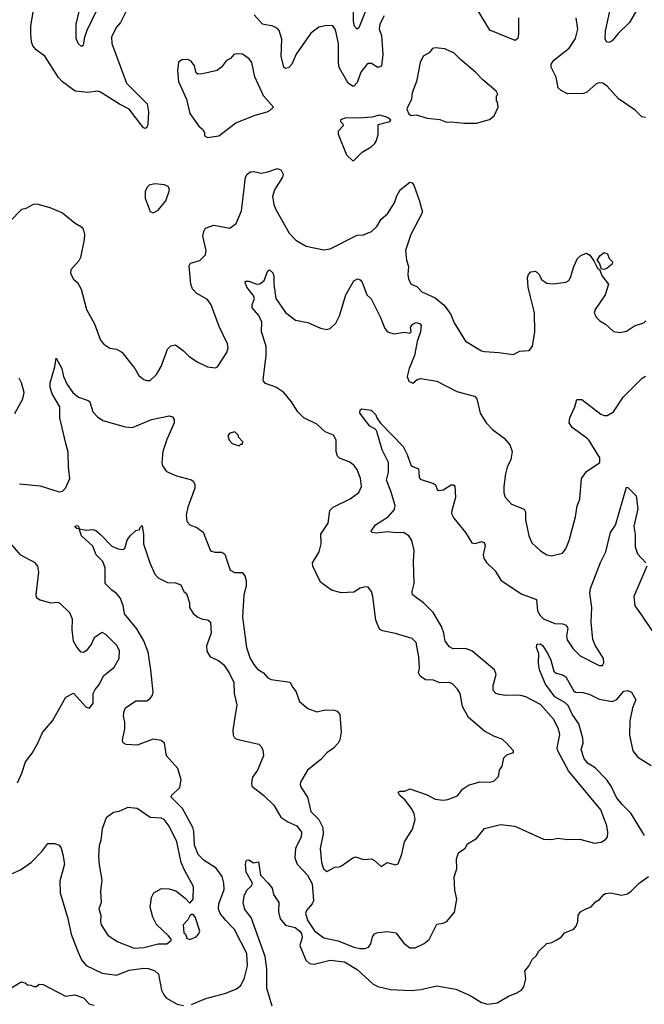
# Model space of a CAD drawing. Extents: x 2133489 to 2292442, y 756223 to 916462.
# Tile 431 of 463: x 2267677 to 2271598, y 863536 to 869714. Entities that reach past the tile are written whole.
import ezdxf

# ---------------------------------------------------------------- set-up
doc = ezdxf.new("R2010")
doc.units = 0

msp = doc.modelspace()

# ---------------------------------------------------------------- linework, layer by layer
at = {"layer": '0CON20XD'}
for points in [[(2269931.7, 869978.3), (2269805, 869662.5), (2269795, 869654.2), (2269777.7, 869672.3), (2269771.7, 869705), (2269773.8, 869855)], [(2268345, 869768), (2268309.4, 869695), (2268283.9, 869666.1), (2268253.3, 869605), (2268254.6, 869564.6), (2268348.2, 869315), (2268476.6, 869186.6), (2268486.2, 869135), (2268481.7, 869058.3), (2268475, 869037.5), (2268465, 869030), (2268454.4, 869034.4), (2268365, 869153.1), (2268303.8, 869183.8), (2268185, 869259.5), (2268165, 869264.4), (2268105, 869256.5), (2268025.5, 869265.5), (2267945, 869324.2), (2267920.5, 869350.5), (2267835, 869484.4), (2267779.4, 869525), (2267759.3, 869549.3), (2267750.4, 869575), (2267745.9, 869625), (2267746.3, 869673.6), (2267770.9, 869825)], [(2268160.3, 869775), (2268098.8, 869645), (2268081.5, 869595), (2268075, 869552.5), (2268065, 869546.2), (2268045, 869562.9), (2268031.5, 869595), (2268031.2, 869685), (2268049.3, 869765)], [(2269965, 869737.1), (2269937.5, 869685), (2269933.6, 869655), (2269947.7, 869615), (2269956.2, 869495), (2269947.9, 869422.1), (2269925, 869413.5), (2269885, 869437.8), (2269865, 869438.1), (2269855, 869431.4), (2269817.8, 869385), (2269795, 869318.8), (2269775, 869295.8), (2269765, 869295.8), (2269739.4, 869315), (2269682.9, 869412.9), (2269678, 869445), (2269678.9, 869565), (2269658.9, 869648.9), (2269642.5, 869675), (2269605, 869678.1), (2269555, 869667.5), (2269505, 869630), (2269411.9, 869498.1), (2269386.1, 869435), (2269365, 869411.5), (2269345, 869407.1), (2269335, 869416), (2269317.4, 869485), (2269321.3, 869591.3), (2269305.9, 869645.9), (2269295, 869658.5), (2269265, 869673.1), (2269201.1, 869685), (2269149.1, 869745)], [(2270808.9, 869725), (2270807.6, 869622.4), (2270803.3, 869595), (2270787.3, 869582.7), (2270627.1, 869647.1), (2270548.9, 869778.9)], [(2271551.1, 869775), (2271505.4, 869695), (2271432.7, 869627.3), (2271395, 869581.2), (2271375, 869571.2), (2271360, 869575), (2271352.9, 869592.9), (2271354.6, 869644.6), (2271383.3, 869775)], [(2271605, 869100), (2271583, 869103), (2271540, 869145), (2271436.1, 869216.1), (2271365, 869295.8), (2271336.7, 869315), (2271315, 869317.5), (2271295, 869312), (2271235, 869256.2), (2271215, 869250), (2271115, 869249.2), (2271075, 869268.8), (2271056.2, 869285), (2271043.6, 869353.6), (2271012.9, 869415), (2271012.5, 869435), (2271029.8, 869460.2), (2271125.8, 869535), (2271165.5, 869594.5), (2271181.1, 869655), (2271169.5, 869725)], [(2268855, 868973.8), (2268927.5, 868985), (2269034.4, 869065.6), (2269155.9, 869114.1), (2269230, 869135), (2269250, 869145), (2269270, 869165), (2269206.7, 869235), (2269153.8, 869355), (2269133.8, 869445), (2269117, 869467), (2269075, 869496.7), (2269035, 869500), (2269020, 869495), (2268999.3, 869470.7), (2268975, 869457.5), (2268943.9, 869416.1), (2268916.1, 869393.9), (2268825, 869373.3), (2268795, 869372.5), (2268785, 869380), (2268773.3, 869425), (2268753.6, 869453.6), (2268733, 869463), (2268695, 869462.5), (2268673, 869447), (2268667.5, 869395), (2268673.8, 869325), (2268724, 869215), (2268744.1, 869124.1), (2268801.2, 869045), (2268826.7, 869025), (2268837.5, 869005), (2268837.5, 868985), (2268855, 868973.8)], [(2270545, 869063.3), (2270625, 869087.5), (2270655, 869110), (2270680, 869165), (2270677, 869197), (2270670, 869205), (2270670, 869235), (2270677.5, 869245), (2270667.5, 869265), (2270585, 869336.2), (2270538.8, 869385), (2270442.9, 869462.9), (2270405, 869503.8), (2270345, 869530), (2270285, 869538), (2270267.7, 869532.3), (2270246.7, 869505), (2270210, 869485), (2270190, 869445), (2270168, 869325), (2270141.2, 869255), (2270136.2, 869215), (2270107.5, 869155), (2270117.5, 869125), (2270133.3, 869113.3), (2270165, 869116.7), (2270235, 869096.2), (2270315, 869086.7), (2270355, 869070), (2270385, 869073.3), (2270465, 869063.3), (2270545, 869063.3)], [(2269775, 868830), (2269827, 868883), (2269882.5, 868915), (2269903.3, 868935), (2269916, 868955), (2269926.1, 868993.9), (2269927.5, 869055), (2270000, 869075), (2270007.5, 869085), (2269981.7, 869101.7), (2269935, 869114.2), (2269887.3, 869102.7), (2269805, 869095.6), (2269725, 869098.8), (2269690, 869085), (2269690, 869075), (2269705, 869060), (2269707, 869047), (2269676.2, 869015), (2269676.2, 868995), (2269727.5, 868865), (2269765, 868830), (2269775, 868830)], [(2267615, 868447.5), (2267690, 868525), (2267718.3, 868531.7), (2267764.2, 868555.8), (2267785, 868558.8), (2267865, 868535.7), (2267945, 868502.5), (2268025, 868436.2), (2268064.1, 868414.1), (2268075, 868400), (2268083.1, 868365), (2268082.5, 868335), (2268057.9, 868222.1), (2268048.8, 868201.2), (2267998.8, 868145), (2267995, 868120), (2268013.8, 868085), (2268040, 868065), (2268061.7, 868021.7), (2268095.8, 867895), (2268145.7, 867805), (2268185, 867702.5), (2268205, 867676.7), (2268242.3, 867652.3), (2268285, 867646), (2268317.9, 867627.9), (2268400, 867525), (2268425, 867480), (2268455, 867456.7), (2268475, 867450), (2268495, 867450), (2268535, 867487.5), (2268565, 867537.5), (2268605, 867646.7), (2268625, 867667.5), (2268655, 867672.5), (2268705, 867636.2), (2268739.7, 867599.7), (2268794.3, 867564.3), (2268855, 867536.2), (2268905, 867530), (2268917.5, 867535), (2268976, 867625), (2268985.8, 867655), (2268980.5, 867680.5), (2268928.3, 867788.3), (2268879.4, 867925), (2268855, 867957.5), (2268789.2, 867995), (2268761.1, 868025), (2268751.5, 868055), (2268741.2, 868168.8), (2268750, 868185), (2268807.2, 868202.8), (2268842.6, 868237.4), (2268847.8, 868265), (2268825.8, 868355), (2268832, 868385), (2268843.8, 868405), (2268895, 868424.4), (2268995, 868405.7), (2269035.4, 868434.6), (2269069.1, 868515), (2269084.7, 868635.3), (2269094.5, 868725), (2269105, 868744), (2269125, 868759.2), (2269145, 868761.4), (2269195, 868751.1), (2269235, 868758.1), (2269295, 868779.2), (2269318.8, 868768.8), (2269330, 868745), (2269327.1, 868725), (2269275.8, 868645), (2269262.9, 868605), (2269271.4, 868555), (2269285, 868523.3), (2269368, 868375), (2269410.5, 868330.5), (2269475, 868292), (2269585, 868270), (2269625, 868276.2), (2269795, 868362.5), (2269835, 868364.3), (2269885.8, 868385), (2269917.8, 868415), (2269945, 868461.4), (2269985.6, 868495), (2270030, 868565), (2270045, 868608.8), (2270066, 868645), (2270125, 868693.8), (2270140.5, 868690.5), (2270151.2, 868675), (2270187.5, 868575), (2270204.5, 868505), (2270133.1, 868365), (2270099.2, 868265), (2270105.7, 868205.7), (2270117.1, 868165), (2270112.5, 868115), (2270118, 868085), (2270133.3, 868055), (2270168.8, 868038.8), (2270201.2, 868005), (2270285, 867968.5), (2270341.5, 867921.5), (2270383.9, 867863.9), (2270405, 867811.2), (2270475, 867696), (2270575, 867636), (2270595, 867630.8), (2270685, 867626), (2270775, 867612), (2270815.8, 867634.2), (2270875, 867637.5), (2270896.2, 867665), (2270911.4, 867755), (2270909.2, 867875), (2270884.2, 867975), (2270869.4, 868035), (2270864.2, 868095), (2270870, 868115), (2270885, 868132.5), (2270915, 868136.2), (2270935, 868116.2), (2270955, 868082), (2270985, 868060.8), (2271025, 868056), (2271105, 868067.5), (2271122.9, 868077.1), (2271134.2, 868095), (2271156, 868166), (2271179.2, 868215), (2271200, 868235), (2271235, 868248), (2271255, 868236), (2271281.1, 868201.1), (2271304.3, 868155), (2271317, 868147), (2271333.1, 868105), (2271373.8, 868055), (2271352.7, 867987.3), (2271290, 867895), (2271283, 867873), (2271297.5, 867845), (2271317.5, 867825), (2271355, 867802.5), (2271405, 867756.7), (2271445, 867750), (2271485, 867758.8), (2271537, 867793), (2271595, 867812), (2271606.5, 867823.5)], [(2268515, 868502.5), (2268545, 868517.5), (2268593.6, 868576.4), (2268616.4, 868643.6), (2268610, 868665), (2268585, 868676.7), (2268525, 868683.3), (2268490, 868675), (2268476.4, 868663.6), (2268463.9, 868636.1), (2268463.9, 868593.9), (2268495, 868510), (2268515, 868502.5)], [(2271345, 868145.8), (2271328.3, 868148.3), (2271315.8, 868185), (2271302, 868205), (2271320.6, 868235), (2271345, 868253.3), (2271365.6, 868245), (2271378, 868215), (2271397.8, 868195), (2271395, 868180), (2271365, 868154.4), (2271345, 868145.8)], [(2269697.5, 864405), (2269767.5, 864455), (2269785, 864460), (2269835, 864443.3), (2269885, 864447.5), (2269905, 864437.5), (2269945, 864400), (2269983.9, 864426.1), (2270035, 864410.5), (2270052.9, 864417.1), (2270075, 864477.5), (2270091.9, 864555), (2270143.1, 864635), (2270159.5, 864695), (2270152.4, 864732.4), (2270135.5, 864765), (2270095.6, 864815.6), (2270063.3, 864845), (2270053.6, 864866.4), (2270065, 864872.5), (2270095, 864873.3), (2270125, 864888), (2270235, 864849.5), (2270285, 864823.6), (2270335, 864815.6), (2270365, 864820.6), (2270425, 864844.3), (2270456, 864885), (2270495, 864910.8), (2270565, 864932), (2270625, 864929.2), (2270652.5, 864935), (2270683.3, 864965), (2270688.8, 865005), (2270705, 865030), (2270715, 865082.5), (2270735, 865100), (2270777.5, 865115), (2270777.5, 865125), (2270733.3, 865175), (2270705, 865198.8), (2270657.5, 865215), (2270595, 865249.2), (2270494.7, 865334.7), (2270455.6, 865405), (2270440.8, 865485), (2270425, 865513.3), (2270396.2, 865545), (2270374.1, 865554.1), (2270315, 865553.1), (2270275, 865570), (2270225, 865571.1), (2270190, 865595), (2270180.6, 865615), (2270185.7, 865645), (2270181.9, 865715), (2270166.2, 865805), (2270140.5, 865830.5), (2270035, 865863.2), (2269955, 865878.5), (2269935, 865888.6), (2269911.5, 865945), (2269892.7, 866095), (2269884.4, 866125), (2269865, 866152), (2269845, 866155.8), (2269815, 866147.5), (2269775, 866120.8), (2269695, 866117.1), (2269635, 866134), (2269565, 866184.2), (2269516.9, 866285), (2269514.4, 866305), (2269557.1, 866375), (2269569.1, 866425), (2269566.9, 866485), (2269614, 866554), (2269622.9, 866635), (2269644.2, 866655), (2269752, 866708), (2269805, 866746), (2269822.9, 866785), (2269816.9, 866835), (2269795, 866891.2), (2269775, 866917.5), (2269745, 866939.4), (2269685, 866961.9), (2269671.4, 866975), (2269664.4, 867005), (2269664.3, 867075), (2269647.2, 867107.2), (2269595, 867128.6), (2269542.5, 867175), (2269461.4, 867215), (2269423, 867253), (2269383.1, 867315), (2269334.6, 867374.6), (2269285, 867407.1), (2269220.6, 867430.6), (2269206.2, 867445), (2269206, 867455), (2269223.1, 867605), (2269223.1, 867665), (2269195.5, 867755), (2269197.1, 867815), (2269177.7, 867857.7), (2269135.8, 867905), (2269135.8, 867925), (2269151.4, 867965), (2269142.9, 867985), (2269102.2, 868035), (2269092, 868065), (2269095, 868072.5), (2269115, 868072), (2269164.5, 868054.5), (2269185, 868055.7), (2269212.2, 868077.8), (2269235, 868137.5), (2269245, 868143.3), (2269265, 868126.2), (2269273.1, 868105), (2269271.1, 868055), (2269285.5, 867965), (2269345, 867875.8), (2269408.3, 867828.3), (2269485, 867813.8), (2269565, 867777.5), (2269605, 867769.2), (2269625, 867776.2), (2269660.7, 867809.3), (2269684.1, 867855.9), (2269723.2, 867986.8), (2269774.3, 868075), (2269797, 868087), (2269815, 868082), (2269826.4, 868066.4), (2269855, 867986.7), (2269882.5, 867962.5), (2269941.5, 867845), (2269968.9, 867775), (2269986, 867755), (2270025, 867743.1), (2270095, 867752.9), (2270125, 867746.7), (2270133.3, 867755), (2270130.8, 867785), (2270145, 867804), (2270165, 867814), (2270191.2, 867805), (2270196, 867795), (2270192, 867755), (2270170.8, 867695), (2270155, 867607.5), (2270122, 867525), (2270110, 867475), (2270120, 867445), (2270145, 867432.5), (2270172.5, 867455), (2270195, 867462), (2270295, 867445.6), (2270421.3, 867381.3), (2270530.9, 867350.9), (2270545.8, 867335), (2270567.8, 867245), (2270605, 867184.2), (2270645, 867142.5), (2270718.3, 867088.3), (2270754, 867045), (2270768, 867005), (2270760, 866955), (2270735.8, 866905), (2270725.7, 866865), (2270715.6, 866785), (2270715.8, 866745), (2270723.3, 866716.7), (2270765, 866674.2), (2270842.9, 866642.9), (2270851.4, 866625), (2270852.9, 866575), (2270872, 866475), (2270891.7, 866431.7), (2270945, 866380), (2270985, 866355.8), (2271015, 866350), (2271083.8, 866366.2), (2271105, 866392.5), (2271126.2, 866445), (2271166.4, 866593.6), (2271176.4, 866663.6), (2271193.3, 866705), (2271204.2, 866835), (2271235, 866878), (2271318, 866935), (2271317.5, 866965), (2271252.4, 867072.4), (2271237.4, 867087.4), (2271145, 867155.8), (2271125.7, 867185), (2271130, 867215), (2271162, 867285), (2271175, 867330), (2271205, 867330), (2271325, 867238.1), (2271345, 867229.4), (2271365, 867229.4), (2271405, 867252.5), (2271465, 867346), (2271585, 867464.3), (2271605, 867476.7)], [(2267675, 866801.3), (2267805, 866788.2), (2267925, 866750.6), (2267945, 866754.3), (2267964.3, 866775), (2267992.2, 866835), (2267982.3, 866905), (2267980.6, 867000.6), (2267965.6, 867054.4), (2267928.8, 867215), (2267929.6, 867285), (2267880.5, 867365), (2267868.2, 867405), (2267867.8, 867435), (2267898, 867535), (2267905, 867590), (2267940.6, 867525), (2267951.9, 867475), (2267975.5, 867425.5), (2268010, 867375), (2268045, 867345.7), (2268106.7, 867325), (2268116, 867315), (2268135, 867253.3), (2268165, 867221.2), (2268198.8, 867198.8), (2268338.8, 867158.8), (2268385, 867154.2), (2268505, 867204.2), (2268615, 867228.6), (2268635, 867221.2), (2268645.8, 867205.8), (2268647.1, 867185), (2268600.3, 867079.7), (2268575.6, 867005), (2268568, 866935), (2268574, 866915), (2268599.1, 866879.1), (2268660.7, 866850.7), (2268755, 866825.8), (2268768.8, 866815), (2268777, 866797), (2268776.9, 866775), (2268732.5, 866655), (2268721.2, 866605), (2268726.7, 866565), (2268745, 866543.3), (2268788.3, 866528.3), (2268828.3, 866498.3), (2268875, 866381.2), (2268902.7, 866372.7), (2268945, 866372), (2268965, 866360), (2268998.8, 866258.8), (2269025, 866244), (2269072.5, 866245), (2269090, 866225), (2269099.2, 866195), (2269098.8, 866158.8), (2269084.3, 866105), (2269075.8, 865965), (2269100, 865775), (2269122.9, 865705), (2269147, 865667), (2269169.1, 865639.1), (2269206.2, 865615), (2269234.3, 865584.3), (2269255, 865573.3), (2269375, 865556.7), (2269390, 865525), (2269410.6, 865500.6), (2269434.2, 865435), (2269485, 865390.8), (2269541.7, 865371.7), (2269595, 865383.3), (2269652.1, 865382.1), (2269668.8, 865375), (2269686, 865355), (2269695.4, 865245), (2269685.4, 865195), (2269675.5, 865175), (2269647.2, 865142.8), (2269605, 865114.4), (2269565, 865070), (2269483.8, 865005), (2269440.5, 864929.5), (2269438, 864915), (2269444, 864895), (2269482.5, 864835), (2269505, 864746), (2269555, 864695.6), (2269580.4, 864645), (2269582.7, 864605), (2269563.8, 864513.8), (2269570.6, 864425), (2269584.4, 864385), (2269605, 864368), (2269655, 864396.2), (2269685, 864397.5), (2269697.5, 864405)], [(2267646.4, 867243.6), (2267697.5, 867335), (2267703.8, 867375), (2267687.5, 867435), (2267672.9, 867465)], [(2270005.9, 866755.9), (2269979.4, 866825), (2269990.9, 866875), (2269992.9, 866935), (2269952.5, 867015), (2269918.7, 867128.7), (2269911.7, 867141.7), (2269875, 867163.3), (2269811.4, 867245), (2269814.2, 867265.8), (2269825, 867271.2), (2269883.6, 867263.6), (2269913.3, 867235), (2269918, 867215), (2269941.1, 867181.1), (2270083.1, 867035), (2270108.9, 866985), (2270134.2, 866915), (2270180, 866895), (2270184, 866845), (2270191.4, 866831.4), (2270275, 866803.3), (2270286.7, 866795), (2270296.4, 866766.4), (2270305, 866760), (2270335, 866764), (2270385, 866794), (2270400, 866795), (2270408.8, 866788.8), (2270413.1, 866715), (2270388.5, 866635), (2270387.8, 866615), (2270402.9, 866585), (2270475.5, 866495), (2270515, 866431.9), (2270535, 866427.8), (2270575, 866439.2), (2270592.5, 866432.5), (2270598.1, 866415), (2270586.9, 866355), (2270589.4, 866335), (2270607.9, 866307.9), (2270662.2, 866255), (2270696.4, 866196.4), (2270825, 866110.5), (2270920.8, 866075), (2270926.4, 866005), (2270943.6, 865975), (2270965.7, 865955), (2271035, 865924.5), (2271085, 865923.3), (2271108, 865915), (2271118.6, 865895), (2271108.9, 865845), (2271112.8, 865822.8), (2271150.6, 865765), (2271195, 865722.9), (2271315, 865661.2), (2271335, 865661.2), (2271342.7, 865677.3), (2271340.6, 865705), (2271288.7, 865788.7), (2271273.8, 865825), (2271263.8, 865933.8), (2271267.5, 866025), (2271255.8, 866115), (2271259.2, 866145), (2271322.1, 866307.9), (2271356.1, 866373.9), (2271384.6, 866495.4), (2271417.3, 866542.7), (2271485, 866780), (2271495, 866777.5), (2271545.7, 866725), (2271556.1, 866645), (2271530.9, 866535), (2271540.8, 866485), (2271539.6, 866405), (2271555, 866362), (2271606.2, 866305)], [(2269055, 867040), (2269065, 867050), (2269075, 867050), (2269077.5, 867065), (2269050, 867095), (2269050, 867105), (2269027, 867127), (2268995, 867120), (2268982.5, 867105), (2268992.5, 867075), (2269010, 867055), (2269055, 867040)], [(2268755, 863533.5), (2268845, 863572.2), (2268970, 863605), (2269038, 863632), (2269065, 863653.8), (2269087.6, 863702.4), (2269106.9, 863776.9), (2269102.9, 863855), (2269025.9, 864005.9), (2268971.3, 864061.3), (2268935.8, 864105), (2268924.8, 864135), (2268927.4, 864165), (2268959.5, 864255), (2268957.4, 864295), (2268946.8, 864336.8), (2268910.5, 864390.5), (2268835, 864437.3), (2268796.3, 864476.3), (2268773.2, 864535), (2268770, 864620), (2268763.5, 864645), (2268699.1, 864765), (2268627.8, 864835), (2268628.9, 864845), (2268681.3, 864895), (2268690.2, 864945), (2268669.5, 865015), (2268597.8, 865095), (2268585.6, 865175), (2268565, 865190), (2268515, 865200), (2268415, 865160.8), (2268345, 865166.2), (2268327, 865177), (2268322.6, 865192.6), (2268336.9, 865265), (2268337.5, 865305), (2268327.5, 865345), (2268331.8, 865375), (2268341.9, 865395), (2268405, 865440.5), (2268475, 865440.6), (2268495.7, 865455), (2268510.5, 865475), (2268513.8, 865495), (2268500.4, 865635), (2268483.2, 865745), (2268456.5, 865816.5), (2268411.1, 865891.1), (2268334, 865985), (2268327, 866037), (2268306.6, 866086.6), (2268285, 866113.8), (2268254.4, 866134.4), (2268213.3, 866175), (2268213.9, 866273.9), (2268198.8, 866315), (2268156.8, 866356.8), (2268135, 866409.2), (2268064.2, 866475), (2268050, 866520), (2268035, 866521.2), (2268025, 866530), (2268024.1, 866535.9), (2268035, 866540), (2268046.1, 866536.1), (2268050, 866520), (2268095, 866510), (2268135, 866513.8), (2268155, 866509.2), (2268185, 866484), (2268255, 866410), (2268295, 866393.8), (2268325, 866390), (2268336.7, 866395), (2268352.3, 866447.7), (2268370, 866475), (2268405, 866507.5), (2268430, 866515), (2268430, 866525), (2268445, 866540), (2268453.6, 866483.6), (2268454.2, 866425), (2268494.3, 866305), (2268525, 866233.8), (2268545, 866212.5), (2268605, 866182.9), (2268655, 866179.2), (2268687.5, 866167.5), (2268706.7, 866126.7), (2268723.6, 866113.6), (2268742.5, 866055), (2268742.5, 866025), (2268765, 865987.5), (2268794.1, 865964.1), (2268825, 865951.4), (2268857.4, 865947.4), (2268873.6, 865933.6), (2268878.2, 865865), (2268850, 865785), (2268851.4, 865751.4), (2268872, 865715), (2268925, 865692.5), (2268957.5, 865665), (2268992.1, 865615), (2269020, 865555), (2269023.1, 865485), (2269040, 865415), (2269027, 865337), (2269015.7, 865255), (2269016, 865225), (2269025, 865206.7), (2269038.8, 865198.8), (2269176.9, 865166.9), (2269191.2, 865155), (2269202.3, 865132.3), (2269206.9, 865095), (2269168.9, 865005), (2269139.2, 864960.8), (2269131.2, 864925), (2269135, 864904.2), (2269209.5, 864845), (2269272.5, 864785), (2269315, 864710.8), (2269360.1, 864680.1), (2269417.5, 864655), (2269445.5, 864615), (2269444.5, 864585), (2269407.8, 864515), (2269403.4, 864455), (2269419.2, 864415), (2269482.8, 864345), (2269512.5, 864292.5), (2269520.7, 864185), (2269512.1, 864165), (2269477.5, 864125), (2269470.4, 864105), (2269485, 864060), (2269527.6, 863997.6), (2269585, 863952.1), (2269675, 863933.5), (2269775, 863894.7), (2269813.6, 863886.4), (2269845, 863885.7), (2269866.2, 863895), (2269880, 863915), (2269890.5, 863959.5), (2269905, 863977.5), (2269925, 863986.7), (2269985, 863993.3), (2270038, 863985), (2270088.3, 863918.3), (2270125, 863890.8), (2270159.7, 863890.3), (2270215, 863916.2), (2270247, 863943), (2270295, 864038.8), (2270335, 864044.2), (2270357.5, 864055), (2270405.9, 864114.1), (2270420, 864195), (2270408.3, 864251.7), (2270403.8, 864336.2), (2270420, 864385), (2270418.3, 864448.3), (2270431.2, 864485), (2270472.5, 864515), (2270487, 864543), (2270545, 864576.7), (2270595, 864638), (2270695, 864664.2), (2270785, 864653.1), (2270965, 864572), (2271015, 864568.8), (2271055, 864578.8), (2271115, 864569.2), (2271192.3, 864572.3), (2271285, 864546.2), (2271326.4, 864553.6), (2271355, 864570), (2271366.2, 864585), (2271368.8, 864615), (2271362, 864655), (2271324.2, 864755), (2271121.2, 865001.2), (2271054.6, 865125), (2271050, 865145), (2271067.9, 865227.9), (2271058.2, 865265), (2271028.2, 865325), (2270945, 865416.2), (2270855, 865465.5), (2270815, 865476.2), (2270725, 865473.5), (2270688.9, 865478.9), (2270665, 865485.8), (2270649.4, 865505), (2270649.1, 865535), (2270666.9, 865605), (2270657.8, 865635), (2270515, 865753.8), (2270475, 865767.5), (2270396.9, 865766.9), (2270375, 865778), (2270347.5, 865815), (2270339.6, 865865), (2270325.3, 865905.3), (2270273, 865993), (2270212.5, 866055), (2270143.3, 866105), (2270140, 866125), (2270153.8, 866175), (2270148, 866315), (2270153.6, 866383.6), (2270137.5, 866445), (2270120, 866475), (2270085, 866496), (2270036.1, 866493.9), (2269985, 866500), (2269915, 866490.8), (2269886.7, 866496.7), (2269883.3, 866505), (2269911.2, 866545), (2269990, 866595), (2270030.3, 866639.7), (2270032.9, 866665), (2270005.9, 866755.9)], [(2267663.3, 864925), (2267690, 864985), (2267712.3, 865057.7), (2267755, 865110.8), (2267791.5, 865175), (2267819.7, 865240.3), (2267881.8, 865315), (2267967, 865463), (2268015, 865487.5), (2268095, 865400), (2268115, 865393.3), (2268137.1, 865425), (2268138.9, 865485), (2268149.8, 865510.2), (2268177.5, 865545), (2268203.2, 865596.8), (2268269.7, 865650.3), (2268302, 865705), (2268304, 865755), (2268286.6, 865786.6), (2268217, 865857), (2268195, 865868.8), (2268143.8, 865835), (2268125, 865792.5), (2268095, 865752.5), (2268076.4, 865743.6), (2268062.5, 865745), (2268035.9, 865775.9), (2268014, 865815), (2268005.6, 865885.6), (2268008, 865952), (2267992.3, 865992.3), (2267931.2, 866051.2), (2267915, 866055.8), (2267875, 866052.5), (2267805, 866071.4), (2267784.4, 866084.4), (2267779.2, 866105), (2267797, 866247), (2267790.8, 866285), (2267773.8, 866305), (2267684.5, 866354.5), (2267576.4, 866476.4)], [(2271613.8, 866285), (2271530.9, 866095), (2271539.1, 866035), (2271575, 865983.1), (2271645, 865880.6)], [(2271599.5, 864595), (2271513.9, 864735), (2271459, 864789), (2271423.5, 864833.5), (2271389.4, 864905), (2271363.4, 864943.4), (2271288.8, 865018.8), (2271245, 865045.6), (2271220, 865075), (2271201.4, 865135), (2271214.4, 865175), (2271212.2, 865205), (2271185.8, 865295.8), (2271145, 865355.6), (2271120, 865410), (2271099.6, 865429.6), (2271036.8, 865465), (2270977.1, 865545), (2270940.6, 865635), (2270934.4, 865675.6), (2270936, 865735), (2270920, 865775), (2270925.7, 865794.3), (2270945, 865798.1), (2270961.4, 865785), (2270992.5, 865735), (2271011.2, 865695), (2271028.8, 865625), (2271045, 865612.9), (2271085, 865603.5), (2271105, 865589.4), (2271152.9, 865505), (2271165, 865494.5), (2271212.3, 865492.3), (2271252.1, 865482.1), (2271315, 865450), (2271395, 865435.6), (2271425, 865448.9), (2271468.9, 865501.1), (2271495, 865504), (2271516.4, 865495), (2271544.6, 865445), (2271523.9, 865395), (2271507.8, 865315), (2271505.5, 865225), (2271526, 865126), (2271557.1, 865087.1), (2271640, 865035)], [(2268395, 863887.1), (2268455, 863892.2), (2268545, 863915.6), (2268600, 863915), (2268627.5, 863935), (2268627.5, 863945), (2268610, 863965), (2268535, 864036.2), (2268511.7, 864081.7), (2268496, 864145), (2268504.2, 864205), (2268518.8, 864235), (2268567.3, 864262.7), (2268615, 864260.8), (2268657.3, 864247.3), (2268715, 864202.5), (2268745, 864170), (2268766.7, 864195), (2268768.8, 864275), (2268712.7, 864372.7), (2268691.1, 864425), (2268663.3, 864555), (2268615, 864653.8), (2268584, 864695), (2268565, 864703.1), (2268495, 864708.2), (2268415, 864763.8), (2268355, 864770), (2268300, 864745), (2268265, 864738.8), (2268218.8, 864705), (2268194.4, 864635.6), (2268185.5, 864564.5), (2268175, 864530), (2268171.9, 864465), (2268175, 864410), (2268192, 864315), (2268184.3, 864245), (2268188, 864175), (2268174.3, 864135), (2268187.1, 864095), (2268183.3, 864055), (2268188.1, 864035), (2268230.3, 863970.3), (2268288.7, 863928.7), (2268395, 863887.1)], [(2267625, 864354.4), (2267680.9, 864379.1), (2267751.8, 864428.2), (2267815.8, 864494.2), (2267852.5, 864545), (2267895, 864544.2), (2267925, 864533.8), (2267937.1, 864515), (2267948.6, 864475), (2267957.5, 864415), (2267928.7, 864311.3), (2267930.5, 864235), (2267978.2, 864075), (2267999.7, 863975), (2268037.4, 863877.4), (2268065, 863814.2), (2268095, 863780), (2268195, 863731.5), (2268285, 863718.8), (2268365, 863749.1), (2268455, 863762.8), (2268485, 863760), (2268525, 863746.5), (2268548.9, 863725), (2268567.5, 863625), (2268580.6, 863595), (2268598.6, 863575), (2268665, 863536.7), (2268705, 863528.9)], [(2269262.5, 863525), (2269227.3, 863637.3), (2269227.9, 863757.9), (2269216.9, 863835), (2269129.5, 864079.5), (2269090.9, 864130.9), (2269079.5, 864175), (2269088.3, 864221.7), (2269105.6, 864254.4), (2269131.7, 864278.3), (2269138.8, 864295), (2269098, 864365), (2269094.2, 864415), (2269100.7, 864439.3), (2269115, 864442.5), (2269145, 864422.5), (2269175, 864430), (2269189.2, 864345), (2269236.4, 864296.4), (2269261.2, 864265), (2269270, 864225), (2269304.2, 864175), (2269300.4, 864115), (2269311.9, 864071.9), (2269345, 864031.5), (2269405, 864016.8), (2269434.6, 863995), (2269445, 863978.9), (2269449.5, 863955), (2269434.7, 863904.7), (2269472, 863812), (2269495, 863790.8), (2269525, 863788.1), (2269625, 863813.3), (2269715, 863801.1), (2269795, 863754.4), (2269895, 863662.9), (2269925, 863646.9), (2270005, 863628.1), (2270135, 863621.4), (2270195, 863628), (2270295, 863651.4), (2270415, 863630.5), (2270505, 863590), (2270576.3, 863546.4), (2270615, 863537.1), (2270675, 863545.5), (2270745, 863587.7), (2270794, 863605), (2270826, 863625), (2270841.2, 863645), (2270853.3, 863695), (2270847.5, 863745), (2270873.3, 863775), (2270893.9, 863816.1), (2270919.3, 863840.7), (2270935, 863870), (2270985, 863917.5), (2271016.4, 863923.6), (2271045, 863937.5), (2271075, 863957.5), (2271096.4, 863983.6), (2271155, 864007.5), (2271170, 864025), (2271180, 864055), (2271183.3, 864095), (2271197.5, 864115), (2271226.4, 864133.6), (2271265, 864147.5), (2271290.7, 864179.3), (2271316.1, 864193.9), (2271343.3, 864225), (2271355, 864230), (2271385.8, 864234.2), (2271455, 864220.8), (2271491.3, 864228.7), (2271515.4, 864244.6), (2271565.8, 864295), (2271625, 864337.5)], [(2268745, 863942.5), (2268785, 863960), (2268800, 863975), (2268806.7, 863995), (2268777.5, 864085), (2268765, 864100), (2268755, 864100), (2268745, 864090), (2268732.5, 864065), (2268703.3, 864035), (2268707.5, 863985), (2268717.5, 863975), (2268725, 863950), (2268745, 863942.5)], [(2267605, 863626), (2267687, 863677), (2267710.7, 863670.7), (2267725, 863657.5), (2267746.4, 863656.4), (2267765, 863647.5), (2267781.7, 863648.3), (2267798.3, 863661.7), (2267825, 863660), (2267965, 863587.5), (2268023.9, 863596.1), (2268076.4, 863576.4), (2268115, 863537.5), (2268145, 863531.2)]]:
    msp.add_lwpolyline(points, dxfattribs=at)

doc.saveas('drawing.dxf')
